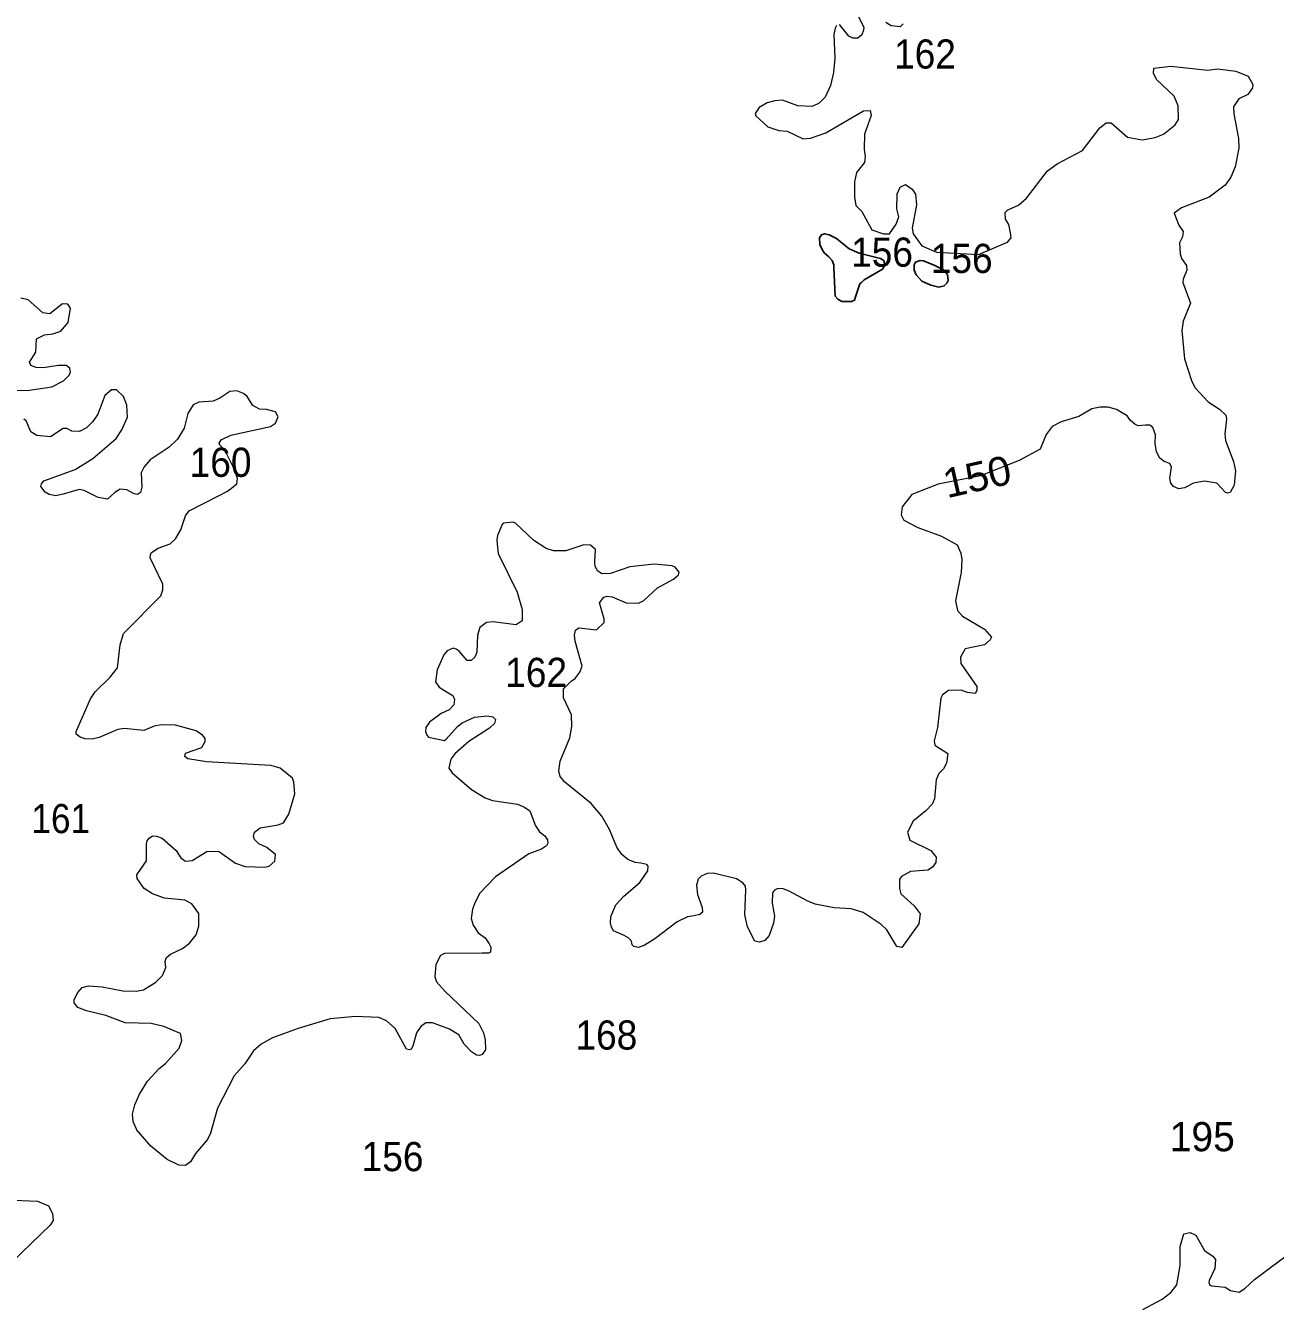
# Model space of a CAD drawing. Extents: x 499.9 to 555.3, y 9281.5 to 9336.8.
# Drawn here: x 524.08 to 530.94, y 9298.96 to 9305.99 of the extents above; entities that cross this region are included whole.
import ezdxf
from ezdxf.enums import TextEntityAlignment as Align

# ---------------------------------------------------------------- set-up
doc = ezdxf.new("R2010")
doc.units = 0
doc.header["$LTSCALE"] = 0.064
doc.layers.add('1', color=7, linetype='Continuous', lineweight=25)
doc.layers.add('2', color=7, linetype='Continuous', lineweight=13)
doc.layers.add('21', color=7, linetype='Continuous')
doc.layers.add('61', color=7, linetype='Continuous')

msp = doc.modelspace()

# ---------------------------------------------------------------- linework, layer by layer
at = {"layer": '1'}
for points in [[(528.6117, 9304.4811), (528.5584, 9304.4811), (528.5372, 9304.4938), (528.5228, 9304.5112), (528.5157, 9304.6671), (528.5148, 9304.6831), (528.5059, 9304.7063), (528.4872, 9304.7268), (528.4629, 9304.7482), (528.4511, 9304.7658), (528.4391, 9304.7936), (528.4375, 9304.8299), (528.4474, 9304.8463), (528.4649, 9304.8524), (528.4899, 9304.8474), (528.5293, 9304.8271), (528.5989, 9304.7701), (528.6549, 9304.746), (528.7708, 9304.7179), (528.7921, 9304.7042), (528.7936, 9304.6787), (528.782, 9304.6582), (528.7517, 9304.6394), (528.6807, 9304.6007), (528.668, 9304.5869), (528.6573, 9304.5773), (528.6349, 9304.5067), (528.6279, 9304.4889)], [(528.9668, 9304.6273), (528.9985, 9304.592), (529.0479, 9304.5702), (529.0911, 9304.5603), (529.1202, 9304.567), (529.1352, 9304.5821), (529.142, 9304.5967), (529.1384, 9304.6284), (529.1165, 9304.6554), (529.0687, 9304.6793), (529.0063, 9304.7048), (528.9886, 9304.7058), (528.9626, 9304.697), (528.9559, 9304.6814), (528.9554, 9304.6523)]]:
    msp.add_lwpolyline(points, close=True, dxfattribs=at)
at = {"layer": '2'}
for points in [[(528.6441, 9306.0523), (528.6792, 9305.9848), (528.6786, 9305.9681), (528.6687, 9305.9429), (528.6466, 9305.9245), (528.6187, 9305.9249), (528.5974, 9305.9365), (528.5461, 9305.9998)], [(528.8948, 9306.0039), (528.8784, 9305.9879), (528.8289, 9305.9928), (528.8006, 9306.0104)], [(528.5298, 9305.9948), (528.5232, 9305.9806), (528.5154, 9305.9457), (528.52, 9305.8158), (528.5138, 9305.7371), (528.4977, 9305.6664), (528.4676, 9305.602), (528.4356, 9305.5681), (528.3973, 9305.5501), (528.3172, 9305.5533), (528.2344, 9305.5848), (528.1915, 9305.5817), (528.1502, 9305.5704), (528.1065, 9305.5447), (528.0843, 9305.5117), (528.0882, 9305.4996), (528.1525, 9305.4389), (528.2128, 9305.4186), (528.2599, 9305.4144), (528.3468, 9305.3736)], [(528.7201, 9305.5009), (528.684, 9305.3982), (528.6809, 9305.3162), (528.6871, 9305.2749), (528.6826, 9305.243), (528.6403, 9305.1893), (528.6284, 9305.1372), (528.6284, 9305.0552), (528.6366, 9305.0077), (528.6691, 9304.974), (528.7237, 9304.8749), (528.7883, 9304.8531), (528.8207, 9304.8518), (528.8574, 9304.9056), (528.8714, 9304.9462), (528.8607, 9304.9901), (528.8627, 9305.0718), (528.8789, 9305.109), (528.9077, 9305.1231), (528.9449, 9305.0964), (528.9625, 9305.0705), (528.9688, 9305.0106), (528.9454, 9304.8834), (528.9501, 9304.8517), (528.9976, 9304.7861), (529.0783, 9304.7513), (529.3077, 9304.7397), (529.4682, 9304.8074), (529.4867, 9304.8299), (529.4843, 9304.8578), (529.4754, 9304.904), (529.456, 9304.9334), (529.4539, 9304.9687), (529.4688, 9304.9833), (529.5268, 9305.0087), (529.5715, 9305.0483), (529.6874, 9305.1973), (529.7395, 9305.2354), (529.8792, 9305.3084), (529.9743, 9305.4332), (530.0084, 9305.4614), (530.0358, 9305.4603), (530.1246, 9305.3817), (530.2048, 9305.3673), (530.2764, 9305.3797), (530.3225, 9305.3986), (530.3869, 9305.45), (530.4044, 9305.4792), (530.4037, 9305.5536), (530.382, 9305.6073), (530.2864, 9305.6957), (530.2678, 9305.7307), (530.2698, 9305.7598), (530.3631, 9305.7713), (530.566, 9305.7492), (530.6178, 9305.7569), (530.7196, 9305.7442), (530.7862, 9305.7171), (530.8133, 9305.6705), (530.8113, 9305.653), (530.7844, 9305.617), (530.7358, 9305.5929), (530.707, 9305.5478), (530.7077, 9305.5106), (530.7336, 9305.3754), (530.7354, 9305.3218), (530.7161, 9305.22), (530.6914, 9305.1633), (530.6601, 9305.1184), (530.5723, 9305.054), (530.4212, 9304.995), (530.3813, 9304.9651), (530.4066, 9304.9001), (530.4297, 9304.865), (530.4264, 9304.8365), (530.4107, 9304.8024), (530.4134, 9304.7432), (530.4206, 9304.7162), (530.4488, 9304.6793), (530.4505, 9304.6533), (530.4303, 9304.6038), (530.4286, 9304.5848), (530.4708, 9304.4726), (530.4306, 9304.3727), (530.4239, 9304.3218), (530.438, 9304.1671), (530.4759, 9304.0486), (530.4942, 9304.0105), (530.5669, 9303.9316), (530.6289, 9303.8917), (530.6635, 9303.8581), (530.6681, 9303.8384), (530.6594, 9303.7556), (530.6631, 9303.7193), (530.7066, 9303.6044)], [(528.3468, 9305.3736), (528.3871, 9305.3769), (528.4709, 9305.4061), (528.6785, 9305.5264), (528.715, 9305.5289), (528.7201, 9305.5009)], [(523.9818, 9303.9944), (524.0925, 9303.9932), (524.2286, 9304.0126), (524.2922, 9304.0458), (524.3237, 9304.0777), (524.3304, 9304.0944), (524.3268, 9304.1149), (524.3062, 9304.1302), (524.2636, 9304.1303), (524.1808, 9304.1178), (524.1419, 9304.1193), (524.1124, 9304.1303), (524.1056, 9304.148), (524.14, 9304.2028), (524.1438, 9304.2767), (524.1873, 9304.2989), (524.2332, 9304.3042), (524.2775, 9304.319), (524.3184, 9304.3669), (524.3307, 9304.4439), (524.315, 9304.4675), (524.2873, 9304.4693), (524.2171, 9304.4144), (524.1784, 9304.4196), (524.0977, 9304.4911), (524.0574, 9304.4994)], [(524.1681, 9303.4669), (524.1714, 9303.4815), (524.184, 9303.4973), (524.3559, 9303.5605), (524.4536, 9303.6207), (524.5804, 9303.7305), (524.6121, 9303.7772), (524.6425, 9303.8472), (524.6397, 9303.9124), (524.6207, 9303.96), (524.5825, 9303.9964), (524.5556, 9303.9963), (524.5188, 9303.9657), (524.481, 9303.8638), (524.4524, 9303.8224), (524.4185, 9303.7884), (524.3802, 9303.7692), (524.3376, 9303.7694), (524.3095, 9303.7846), (524.2904, 9303.785), (524.2203, 9303.7395), (524.1449, 9303.7471), (524.1122, 9303.7672), (524.0866, 9303.8278), (524.0744, 9303.8369)], [(525.3391, 9301.5308), (525.3342, 9301.5493), (525.3387, 9301.572), (525.3705, 9301.5955), (525.469, 9301.6127), (525.4987, 9301.6238), (525.5269, 9301.6699), (525.5598, 9301.7815), (525.5551, 9301.8459), (525.5469, 9301.8683), (525.4791, 9301.923), (525.4278, 9301.9369), (525.0767, 9301.9579), (524.9736, 9301.9744), (524.9572, 9301.9869), (524.9603, 9302.0054), (525.0497, 9302.036), (525.0677, 9302.0695), (525.0694, 9302.086), (525.0546, 9302.1032), (525.0187, 9302.1265), (524.9058, 9302.1581), (524.8277, 9302.1596), (524.7899, 9302.1528), (524.7315, 9302.13), (524.6241, 9302.1405), (524.5905, 9302.134), (524.4871, 9302.0901), (524.4482, 9302.0822), (524.4108, 9302.0839), (524.3837, 9302.0932), (524.3605, 9302.1089), (524.361, 9302.1235), (524.4398, 9302.3024), (524.4658, 9302.3412), (524.5482, 9302.422), (524.5884, 9302.473), (524.6018, 9302.5986), (524.6211, 9302.6618), (524.8251, 9302.8669), (524.8369, 9302.8995), (524.837, 9302.9317), (524.7677, 9303.0757), (524.768, 9303.0916), (524.7738, 9303.1052), (524.8112, 9303.1289), (524.8768, 9303.1534), (524.9068, 9303.1806), (524.9345, 9303.2288), (524.9599, 9303.3059), (524.9811, 9303.3335), (525.145, 9303.4176), (525.1872, 9303.4389), (525.2131, 9303.458), (525.2427, 9303.482), (525.2457, 9303.5103), (525.2224, 9303.5754), (525.179, 9303.6623), (525.149, 9303.6935), (525.1451, 9303.7053), (525.1559, 9303.7235), (525.2089, 9303.7482), (525.426, 9303.7963), (525.4539, 9303.8134), (525.4685, 9303.8488), (525.455, 9303.8762), (525.4046, 9303.8899), (525.3664, 9303.8918), (525.3291, 9303.9114), (525.2991, 9303.9596), (525.279, 9303.9764), (525.2422, 9303.9916), (525.2034, 9303.9886), (525.1485, 9303.9504), (525.1127, 9303.9355), (525.0347, 9303.9298), (525.0026, 9303.915), (524.974, 9303.8671), (524.9527, 9303.7866), (524.9173, 9303.7265), (524.872, 9303.6826), (524.7663, 9303.6136), (524.7334, 9303.5743), (524.7178, 9303.5415), (524.7218, 9303.4639), (524.7132, 9303.4342), (524.6983, 9303.4231), (524.6788, 9303.4269), (524.6394, 9303.4478), (524.6025, 9303.4522), (524.5732, 9303.4348), (524.5335, 9303.3968), (524.4815, 9303.4062), (524.405, 9303.4457), (524.378, 9303.4506)], [(530.6619, 9303.4341), (530.6155, 9303.486), (530.5466, 9303.4953), (530.4877, 9303.4851), (530.4385, 9303.4602), (530.4063, 9303.4548), (530.3783, 9303.4663), (530.3624, 9303.4861), (530.3578, 9303.5134), (530.3663, 9303.5727), (530.3581, 9303.5937), (530.3262, 9303.6043), (530.3022, 9303.6223), (530.2841, 9303.6566), (530.2777, 9303.7029), (530.2783, 9303.7509), (530.2645, 9303.7905), (530.2482, 9303.8028), (530.2231, 9303.8025), (530.1844, 9303.8003), (530.1647, 9303.8089), (530.1426, 9303.8286), (530.1237, 9303.8537), (530.0656, 9303.8891), (530.0193, 9303.9027), (529.9756, 9303.9028), (529.9303, 9303.8932), (529.8577, 9303.8508), (529.7623, 9303.8219), (529.713, 9303.7965), (529.6785, 9303.7525), (529.6471, 9303.6713), (529.5316, 9303.6093), (529.3191, 9303.5258), (529.0877, 9303.4802), (528.943, 9303.423), (528.8894, 9303.3554), (528.8836, 9303.3121), (528.8983, 9303.2826), (528.9764, 9303.2428), (529.1054, 9303.195), (529.1919, 9303.1478), (529.212, 9303.1019), (529.2171, 9303.0665), (529.2139, 9302.995), (529.1822, 9302.8407), (529.1929, 9302.7874), (529.221, 9302.7566), (529.3406, 9302.6856), (529.3791, 9302.6417), (529.373, 9302.6261), (529.3413, 9302.5995), (529.2349, 9302.5768), (529.2096, 9302.5316), (529.2111, 9302.497), (529.2994, 9302.3707), (529.2993, 9302.3489), (529.2906, 9302.3329), (529.2474, 9302.338), (529.2133, 9302.3495), (529.1448, 9302.3479), (529.1101, 9302.3249), (529.1022, 9302.3064), (529.0835, 9302.1458), (529.0649, 9302.0717), (529.0687, 9302.0496), (529.1405, 9302.0038), (529.1336, 9301.95), (529.1172, 9301.9189), (529.0913, 9301.8935), (529.0757, 9301.8593), (529.0674, 9301.7552), (529.0544, 9301.726), (529.0202, 9301.6879), (528.9497, 9301.6312), (528.9198, 9301.5712), (528.9315, 9301.528), (529.0476, 9301.4712), (529.0768, 9301.434), (529.0739, 9301.4049), (529.0563, 9301.3804), (529.03, 9301.3633), (528.9357, 9301.3562), (528.8869, 9301.3281), (528.8753, 9301.3133), (528.875, 9301.2626), (528.8828, 9301.2331), (528.956, 9301.1685), (528.988, 9301.1241), (528.9812, 9301.0696), (528.8886, 9300.9392), (528.8613, 9300.9455), (528.8059, 9301.0366), (528.7753, 9301.0662), (528.6768, 9301.1315)], [(530.7066, 9303.6044), (530.7172, 9303.5536), (530.71, 9303.4739), (530.6881, 9303.4343), (530.6742, 9303.4308), (530.6619, 9303.4341)], [(524.378, 9303.4506), (524.2897, 9303.424), (524.2492, 9303.4164), (524.2133, 9303.4228), (524.1916, 9303.4364), (524.1681, 9303.4669)], [(527.0465, 9303.1146), (526.9788, 9303.1137), (526.9381, 9303.127), (526.8697, 9303.1704), (526.7707, 9303.2656), (526.7581, 9303.271), (526.7056, 9303.2665), (526.6962, 9303.259), (526.6718, 9303.1984), (526.6675, 9303.1748), (526.6689, 9303.15), (526.6758, 9303.1001), (526.7791, 9302.8867), (526.8073, 9302.7927), (526.8072, 9302.7301), (526.7741, 9302.7077), (526.646, 9302.725), (526.611, 9302.7219), (526.5736, 9302.6943), (526.5611, 9302.6526), (526.5578, 9302.558), (526.5479, 9302.5306), (526.5265, 9302.5125), (526.5044, 9302.5131), (526.4615, 9302.5633), (526.4445, 9302.5753), (526.4276, 9302.5808), (526.3953, 9302.566), (526.3775, 9302.5442), (526.3412, 9302.4615), (526.3315, 9302.3963), (526.3509, 9302.3664), (526.3951, 9302.3395), (526.4261, 9302.3206), (526.4348, 9302.2989), (526.4314, 9302.2699), (526.4064, 9302.2431), (526.3621, 9302.2228), (526.2991, 9302.1748), (526.2792, 9302.1455), (526.277, 9302.1237), (526.2843, 9302.1038), (526.2928, 9302.0932), (526.381, 9302.0747), (526.3903, 9302.0818), (526.4523, 9302.1516), (526.4773, 9302.1715), (526.5459, 9302.2028), (526.6159, 9302.2094), (526.6461, 9302.2046), (526.6597, 9302.1895), (526.6545, 9302.1681), (526.6274, 9302.1422), (526.5142, 9302.069), (526.4377, 9302.0019), (526.4155, 9301.9723), (526.4037, 9301.9233), (526.422, 9301.8963), (526.5294, 9301.8059), (526.6043, 9301.7605), (526.6437, 9301.746), (526.7805, 9301.7245), (526.8196, 9301.7084), (526.8478, 9301.6881), (526.8795, 9301.6063), (526.901, 9301.5735), (526.9311, 9301.5509), (526.9458, 9301.5289), (526.9474, 9301.5108), (526.9405, 9301.4961), (526.9126, 9301.4791), (526.8427, 9301.4533), (526.6612, 9301.3277), (526.5726, 9301.236), (526.5449, 9301.1789), (526.5335, 9301.1496), (526.5277, 9301.0978), (526.5377, 9301.0618), (526.5654, 9301.0197), (526.6031, 9300.9923), (526.6257, 9300.9599), (526.6313, 9300.9486), (526.6343, 9300.9405), (526.6324, 9300.9131), (526.622, 9300.9087), (526.5865, 9300.9076), (526.3802, 9300.9059), (526.3586, 9300.8957), (526.3333, 9300.8465), (526.3271, 9300.7779), (526.337, 9300.751), (526.3821, 9300.6996), (526.569, 9300.5233), (526.5945, 9300.4708), (526.6039, 9300.4326)], [(527.2064, 9303.0289), (527.2055, 9303.0538), (527.2083, 9303.1222), (527.181, 9303.1449), (527.1452, 9303.1479), (527.0465, 9303.1146)], [(528.2711, 9301.2484), (528.2375, 9301.2605), (528.2079, 9301.2623), (528.1902, 9301.2541), (528.1796, 9301.2386), (528.178, 9301.1821), (528.1905, 9301.1106), (528.185, 9301.0734), (528.1602, 9301.0047), (528.1365, 9300.9772), (528.1071, 9300.9684), (528.0824, 9300.9741), (528.0417, 9301.0525), (528.0276, 9301.1191), (528.0333, 9301.255), (528.0305, 9301.2749), (528.0165, 9301.2931), (527.9825, 9301.316), (527.8548, 9301.3467), (527.8206, 9301.3452), (527.7883, 9301.3307), (527.7723, 9301.3132), (527.7628, 9301.2806), (527.7685, 9301.2307), (527.7941, 9301.1588), (527.7952, 9301.1334), (527.7814, 9301.1205), (527.7499, 9301.1129), (527.7133, 9301.1073), (527.6559, 9301.0794), (527.5339, 9300.986), (527.4745, 9300.9497), (527.4428, 9300.9394), (527.4188, 9300.9445), (527.4101, 9300.9546), (527.4057, 9300.9744), (527.3914, 9300.9909), (527.3651, 9301.0052), (527.3081, 9301.0314), (527.2959, 9301.0502), (527.2913, 9301.0739), (527.2918, 9301.1088), (527.3197, 9301.1726), (527.3641, 9301.2206), (527.4516, 9301.2954), (527.495, 9301.3605), (527.498, 9301.3856), (527.4903, 9301.3937), (527.4567, 9301.4022), (527.4257, 9301.4059), (527.3861, 9301.4214), (527.3537, 9301.4484), (527.3253, 9301.4895), (527.285, 9301.5855), (527.2436, 9301.6588), (527.1847, 9301.7288), (527.0396, 9301.8457), (527.0146, 9301.8777), (527.0081, 9301.9089), (527.0143, 9301.9605), (527.067, 9302.0885), (527.0781, 9302.1505), (527.0779, 9302.2158), (527.0336, 9302.3088), (527.0335, 9302.3573), (527.0771, 9302.401), (527.0957, 9302.412), (527.1226, 9302.4483), (527.135, 9302.4825), (527.0974, 9302.6194), (527.0942, 9302.6519), (527.0991, 9302.6788), (527.1166, 9302.6918), (527.2148, 9302.6808), (527.2563, 9302.7211), (527.2561, 9302.7417), (527.231, 9302.8288), (527.2546, 9302.86), (527.2724, 9302.865), (527.3002, 9302.8619), (527.3759, 9302.8284), (527.4449, 9302.8274), (527.4743, 9302.8414), (527.5485, 9302.9114), (527.6357, 9302.958), (527.6636, 9302.983), (527.6681, 9302.9978), (527.6459, 9303.0251), (527.6294, 9303.0321), (527.5294, 9303.0418), (527.3963, 9303.0265), (527.2914, 9302.9895), (527.2454, 9302.988), (527.2215, 9303.0025), (527.2064, 9303.0289)], [(526.5291, 9300.3666), (526.4893, 9300.4095), (526.4587, 9300.4601), (526.409, 9300.4908), (526.3145, 9300.5271), (526.2776, 9300.5268), (526.2502, 9300.5058), (526.2281, 9300.4708), (526.2075, 9300.3983), (526.1987, 9300.3824), (526.1894, 9300.3779), (526.1719, 9300.3826), (526.1098, 9300.4958), (526.0627, 9300.5366), (526.0206, 9300.5558), (525.8924, 9300.5605), (525.7548, 9300.5479), (525.579, 9300.4953), (525.4382, 9300.4441), (525.3753, 9300.4093), (525.3344, 9300.3729), (525.2864, 9300.3018), (525.2284, 9300.2353), (525.1358, 9300.0592), (525.0984, 9299.9216), (525.0823, 9299.8859), (525.0156, 9299.8094), (524.9875, 9299.7639), (524.9613, 9299.7444), (524.924, 9299.7458), (524.8609, 9299.7769), (524.7709, 9299.8502), (524.7038, 9299.9296), (524.6969, 9299.9312), (524.6733, 9299.9853), (524.6705, 9300.0257), (524.6825, 9300.0775), (524.7092, 9300.1356), (524.7529, 9300.2072), (524.8166, 9300.2757), (524.8515, 9300.3028), (524.9259, 9300.3871), (524.9406, 9300.4291), (524.9332, 9300.4685), (524.8429, 9300.5066), (524.7719, 9300.5224), (524.6304, 9300.5272), (524.5237, 9300.5658), (524.4187, 9300.5919), (524.3711, 9300.6113), (524.3508, 9300.6365), (524.3507, 9300.6536), (524.3705, 9300.6935), (524.3937, 9300.72), (524.4298, 9300.7292), (524.503, 9300.7245), (524.6176, 9300.7023), (524.6916, 9300.6992), (524.7304, 9300.7064), (524.7989, 9300.7494), (524.8345, 9300.7858), (524.8534, 9300.8298), (524.8492, 9300.8632), (524.8539, 9300.8825), (524.8794, 9300.903), (524.9447, 9300.9343), (524.9835, 9300.9635), (525.0186, 9301.0097), (525.0345, 9301.0568), (525.0345, 9301.1264), (524.9948, 9301.1796), (524.9565, 9301.1992), (524.8461, 9301.2102), (524.7796, 9301.2342), (524.735, 9301.2631), (524.6966, 9301.3168), (524.6944, 9301.3381), (524.7144, 9301.3667), (524.7478, 9301.4138), (524.7467, 9301.5053), (524.751, 9301.5245), (524.7622, 9301.5392), (524.7804, 9301.5519), (524.8024, 9301.55), (524.833, 9301.5388), (524.9103, 9301.471), (524.9345, 9301.4313), (524.9615, 9301.4124), (524.9971, 9301.4157), (525.0769, 9301.4658), (525.141, 9301.4677), (525.2358, 9301.4024), (525.2885, 9301.3838), (525.3936, 9301.3803), (525.4196, 9301.3852)], [(525.4196, 9301.3852), (525.4513, 9301.4121), (525.4544, 9301.4484), (525.407, 9301.4883), (525.3625, 9301.5077), (525.3391, 9301.5308)], [(528.6768, 9301.1315), (528.6108, 9301.1513), (528.5169, 9301.1575), (528.4136, 9301.1777), (528.3694, 9301.1945), (528.2711, 9301.2484)], [(526.6039, 9300.4326), (526.606, 9300.3778), (526.5867, 9300.3532), (526.573, 9300.3475), (526.5563, 9300.3498), (526.5291, 9300.3666)], [(523.9761, 9299.5553), (524.1501, 9299.5494), (524.2094, 9299.5231), (524.2323, 9299.4806), (524.2353, 9299.4418), (524.2185, 9299.4164), (523.9561, 9299.1638)], [(530.2092, 9298.9552), (530.3154, 9299.0105), (530.363, 9299.0487), (530.3959, 9299.0895), (530.414, 9299.195), (530.4143, 9299.3009), (530.4335, 9299.3697), (530.4696, 9299.3777), (530.5, 9299.3617), (530.5474, 9299.2786), (530.5932, 9299.2479), (530.6076, 9299.2289), (530.6032, 9299.1793), (530.5721, 9299.1144), (530.5713, 9299.1018), (530.577, 9299.0886), (530.5874, 9299.0845), (530.6614, 9299.0772), (530.6895, 9299.0583), (530.7377, 9299.0492), (530.769, 9299.0694), (530.8216, 9299.1196), (531.0319, 9299.2756)]]:
    msp.add_lwpolyline(points, dxfattribs=at)

# ---------------------------------------------------------------- texts
at = {"layer": '21'}
for s, width, p in [('162', 0.95, (528.8454, 9305.7582)), ('156', 0.95, (528.6098, 9304.6721)), ('156', 0.95, (529.0466, 9304.6376)), ('160', 0.95, (524.9836, 9303.5197)), ('162', 0.95, (526.7136, 9302.3679)), ('161', 0.9, (524.1161, 9301.5664)), ('168', 0.95, (527.0986, 9300.3797)), ('156', 0.95, (525.9263, 9299.7131))]:
    msp.add_text(s, height=0.16, dxfattribs=dict(at, width=width)).set_placement(p)
msp.add_text('195', height=0.16, dxfattribs=at).set_placement((530.3567, 9299.8223))
at = {"layer": '61', "width": 1.05}
msp.add_text('150', height=0.16, rotation=12.804, dxfattribs=at).set_placement((529.318, 9303.4435), align=Align.CENTER)

doc.saveas('drawing.dxf')
